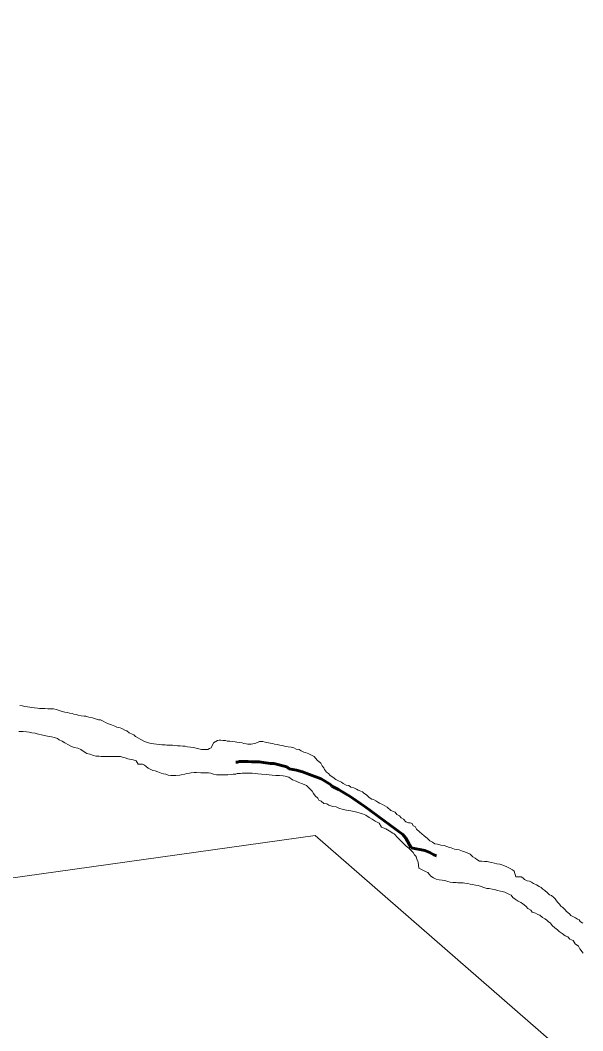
# Model space of a CAD drawing. Extents: x -1643653 to 4543381, y 1624270 to 13878484.
# Drawn here: x 805446 to 806181, y 9014428 to 9015750 of the extents above; entities that cross this region are included whole.
import ezdxf

# ---------------------------------------------------------------- set-up
doc = ezdxf.new("R2010")
doc.units = 0
doc.header["$LTSCALE"] = 200
doc.linetypes.add('LONG_DASH_SHORT_DASH', pattern=[9.9, 6, -1.2, 1.5, -1.2])
doc.layers.add('60', color=7, linetype='Continuous', lineweight=13)

msp = doc.modelspace()

# ---------------------------------------------------------------- linework, layer by layer
at = {"layer": '60'}
for points in [[(807126, 9013554.3), (805831.2, 9014683.5), (804956.4, 9014561), (803779.5, 9015538.2), (802903.5, 9015653.1), (801522.3, 9016894.9), (800901.2, 9016842.4), (800376.3, 9017157.5), (799886.4, 9016711.1), (799746.4, 9016868.7), (799540.1, 9016834.7), (799794.2, 9017234.1), (799926.4, 9018248.5), (800734.8, 9018666.7), (801270.7, 9019718.2), (802746.2, 9020198.7), (804393.9, 9022148.4), (804477.4, 9023011.8), (804881.1, 9023304.3), (805354.3, 9023555), (806014.4, 9022695.6), (806410.3, 9021665.8)], [(805444.9, 9014853.5), (805448.6, 9014853), (805451.1, 9014852.5), (805454.9, 9014852), (805457.9, 9014851.5), (805460.1, 9014851.2)], [(805460.1, 9014851.2), (805457.9, 9014851.5), (805454.9, 9014852), (805451.1, 9014852.5), (805448.6, 9014853), (805444.9, 9014853.5)], [(805460.1, 9014851.2), (805464.1, 9014850.7), (805468.1, 9014850.1), (805470.6, 9014849.9), (805474.4, 9014849.8), (805477.6, 9014849.6), (805481.6, 9014849.3), (805484.9, 9014849.3), (805487.1, 9014849.2), (805489.1, 9014849.2), (805493.1, 9014848.5), (805496.6, 9014847.2), (805500.3, 9014845.9), (805503.8, 9014844.9), (805507.6, 9014844.4), (805509.8, 9014843.8), (805513.3, 9014843.3), (805515.6, 9014842.3), (805518.8, 9014841.8), (805521.1, 9014841), (805525.3, 9014840.2), (805529.1, 9014839.7), (805531.1, 9014839.7), (805535.1, 9014838.4), (805539.8, 9014837.6), (805544, 9014836.1), (805548, 9014835.1), (805550.3, 9014834.8), (805554, 9014833), (805556.8, 9014831.5), (805561, 9014829.7), (805564.7, 9014828.2), (805569.2, 9014826.7), (805572, 9014825.4), (805576, 9014824.4), (805578.5, 9014823.4), (805582.2, 9014821.6), (805584.9, 9014820.3), (805587.9, 9014818), (805591.7, 9014816.3), (805593.9, 9014815.2), (805596.4, 9014813.2), (805600.1, 9014811), (805603.4, 9014809.2), (805607.1, 9014806.9), (805610.8, 9014805.6), (805613.3, 9014804.9), (805616.6, 9014804.1), (805620.3, 9014803.6), (805623.6, 9014803), (805627.6, 9014802.5), (805630.8, 9014802.2), (805632.8, 9014802.2), (805635.1, 9014802.2), (805637.3, 9014801.9), (805640.3, 9014801.9), (805642.3, 9014801.9), (805644.6, 9014801.6), (805647.8, 9014801.4), (805651.1, 9014801.1), (805654.6, 9014801.1), (805658.1, 9014800.6), (805661.1, 9014800.3), (805664.3, 9014799.8), (805668.3, 9014799), (805671.6, 9014798.7), (805673.8, 9014798.2), (805677.3, 9014797.4), (805682.3, 9014796.2), (805690.6, 9014796.3), (805692.8, 9014797.2), (805695.1, 9014798.3), (805698.4, 9014804.8), (805703.6, 9014807.8), (805705.7, 9014808.2), (805707.7, 9014808.2), (805710.4, 9014808), (805713.9, 9014807.7), (805716.1, 9014807.2), (805719.6, 9014806.9), (805722.9, 9014806.4), (805726.6, 9014806.1), (805728.9, 9014805.8), (805732.1, 9014805.3), (805735.6, 9014804.8), (805737.9, 9014803.8), (805741.1, 9014803.3), (805743.1, 9014803.2), (805745.4, 9014803.2), (805747.4, 9014803.2), (805753.6, 9014804.4), (805758.4, 9014806.4), (805760.4, 9014806.4), (805762.7, 9014806.4), (805765.7, 9014805.8), (805767.9, 9014805.1), (805772.2, 9014804.3), (805775.6, 9014803.8), (805777.9, 9014803), (805781.4, 9014802.5), (805784.9, 9014801.7)], [(805784.9, 9014801.7), (805781.4, 9014802.5), (805777.9, 9014803), (805775.6, 9014803.8), (805772.2, 9014804.3), (805767.9, 9014805.1), (805765.7, 9014805.8), (805762.7, 9014806.4), (805760.4, 9014806.4), (805758.4, 9014806.4), (805753.6, 9014804.4), (805747.4, 9014803.2), (805745.4, 9014803.2), (805743.1, 9014803.2), (805741.1, 9014803.3), (805737.9, 9014803.8), (805735.6, 9014804.8), (805732.1, 9014805.3), (805728.9, 9014805.8), (805726.6, 9014806.1), (805722.9, 9014806.4), (805719.6, 9014806.9), (805716.1, 9014807.2), (805713.9, 9014807.7), (805710.4, 9014808), (805707.7, 9014808.2), (805705.7, 9014808.2), (805703.6, 9014807.8), (805698.4, 9014804.8), (805695.1, 9014798.3), (805692.8, 9014797.2), (805690.6, 9014796.3), (805682.3, 9014796.2), (805677.3, 9014797.4), (805673.8, 9014798.2), (805671.6, 9014798.7), (805668.3, 9014799), (805664.3, 9014799.8), (805661.1, 9014800.3), (805658.1, 9014800.6), (805654.6, 9014801.1), (805651.1, 9014801.1), (805647.8, 9014801.4), (805644.6, 9014801.6), (805642.3, 9014801.9), (805640.3, 9014801.9), (805637.3, 9014801.9), (805635.1, 9014802.2), (805632.8, 9014802.2), (805630.8, 9014802.2), (805627.6, 9014802.5), (805623.6, 9014803), (805620.3, 9014803.6), (805616.6, 9014804.1), (805613.3, 9014804.9), (805610.8, 9014805.6), (805607.1, 9014806.9), (805603.4, 9014809.2), (805600.1, 9014811), (805596.4, 9014813.2), (805593.9, 9014815.2), (805591.7, 9014816.3), (805587.9, 9014818), (805584.9, 9014820.3), (805582.2, 9014821.6), (805578.5, 9014823.4), (805576, 9014824.4), (805572, 9014825.4), (805569.2, 9014826.7), (805564.7, 9014828.2), (805561, 9014829.7), (805556.8, 9014831.5), (805554, 9014833), (805550.3, 9014834.8), (805548, 9014835.1), (805544, 9014836.1), (805539.8, 9014837.6), (805535.1, 9014838.4), (805531.1, 9014839.7), (805529.1, 9014839.7), (805525.3, 9014840.2), (805521.1, 9014841), (805518.8, 9014841.8), (805515.6, 9014842.3), (805513.3, 9014843.3), (805509.8, 9014843.8), (805507.6, 9014844.4), (805503.8, 9014844.9), (805500.3, 9014845.9), (805496.6, 9014847.2), (805493.1, 9014848.5), (805489.1, 9014849.2), (805487.1, 9014849.2), (805484.9, 9014849.3), (805481.6, 9014849.3), (805477.6, 9014849.6), (805474.4, 9014849.8), (805470.6, 9014849.9), (805468.1, 9014850.1), (805464.1, 9014850.7), (805460.1, 9014851.2)], [(805558.2, 9014786.9), (805555.9, 9014787), (805551.4, 9014787), (805548.7, 9014787.3), (805544.4, 9014787.5), (805541.4, 9014788.3), (805536.7, 9014790.1), (805532.7, 9014790.9), (805529, 9014792.9), (805524.7, 9014796.2), (805520.7, 9014798), (805516.2, 9014798.5), (805512.5, 9014800), (805508.5, 9014802), (805504, 9014804.8), (805500.3, 9014806.9), (805496.6, 9014808.6), (805494.1, 9014810.4), (805490.3, 9014811.9), (805486.3, 9014812.7), (805481.3, 9014813.5), (805475.1, 9014815), (805467.6, 9014816.6), (805464.9, 9014817.3), (805460.9, 9014817.9), (805457.1, 9014818.9), (805453.6, 9014819.2), (805449.6, 9014819.7), (805447.4, 9014819.7), (805443.6, 9014819.8)], [(805784.9, 9014801.7), (805788.4, 9014801.2), (805792.4, 9014800.2), (805795.9, 9014799.6), (805799.9, 9014799.1), (805803.1, 9014798.1), (805806.3, 9014796.6), (805810.3, 9014796), (805812.6, 9014794.3), (805816.3, 9014792.8), (805818.6, 9014792.2), (805822.6, 9014790.5), (805826.3, 9014788.7), (805829.8, 9014786.9), (805833.8, 9014782.1), (805838.7, 9014778.1), (805840.2, 9014774.6), (805842.2, 9014772.3), (805843.2, 9014769.8), (805846.1, 9014766.5), (805848.4, 9014764.5), (805850.6, 9014762), (805854.3, 9014760), (805858.3, 9014756.9), (805861.8, 9014755.1), (805865.3, 9014753.4), (805867.5, 9014751.6), (805871.5, 9014749.6), (805875, 9014748.8), (805877.8, 9014747), (805881.5, 9014745.8), (805885, 9014744), (805887.2, 9014743), (805890.7, 9014741.7), (805893, 9014740.9), (805894.7, 9014738.9), (805898.4, 9014736.6), (805901.7, 9014733.3), (805905.2, 9014731.3), (805907.4, 9014730.6), (805910.6, 9014728.8), (805912.9, 9014727.3), (805915.1, 9014725.8), (805919.3, 9014724), (805925.1, 9014720.7), (805930, 9014716.1), (805935.5, 9014714.1), (805938, 9014711.1), (805941.5, 9014709.3), (805943.5, 9014706.8), (805946.5, 9014704.8), (805949.7, 9014701.5), (805953.2, 9014700), (805955.4, 9014700), (805957.7, 9014699.2), (805959.4, 9014696.4), (805961.7, 9014695.4), (805963.4, 9014692.1), (805967.3, 9014688.3), (805973.6, 9014683.1), (805977.3, 9014680), (805981, 9014676.5), (805984.3, 9014675), (805987.7, 9014672.9), (805991.2, 9014672.2), (805995.2, 9014671.1), (805999.5, 9014670.6), (806003, 9014669.3), (806006.7, 9014668.1), (806009, 9014667.3), (806013.2, 9014665.8), (806015.7, 9014665.2), (806019.2, 9014665), (806023.7, 9014663.2), (806027.4, 9014661.7), (806030.7, 9014660.6), (806033.9, 9014659.1), (806037.4, 9014655.6), (806040.4, 9014654.1), (806042.6, 9014652.3), (806046.1, 9014650), (806048.8, 9014650), (806052.6, 9014649.7), (806056.1, 9014649.5), (806059.3, 9014648.9), (806061.6, 9014648.2), (806065.6, 9014647.4), (806068.6, 9014646.6), (806072.6, 9014646.1), (806075.1, 9014645.3), (806078.6, 9014644.1), (806081.6, 9014642.8), (806085.3, 9014640.8), (806089, 9014638.7), (806091.3, 9014637), (806093.5, 9014629.7), (806100.5, 9014629.6), (806102.7, 9014628.1), (806104.9, 9014626.1), (806108.2, 9014624.3), (806111.2, 9014623.8)], [(806111.2, 9014623.8), (806108.2, 9014624.3), (806104.9, 9014626.1), (806102.7, 9014628.1), (806100.5, 9014629.6), (806093.5, 9014629.7), (806091.3, 9014637), (806089, 9014638.7), (806085.3, 9014640.8), (806081.6, 9014642.8), (806078.6, 9014644.1), (806075.1, 9014645.3), (806072.6, 9014646.1), (806068.6, 9014646.6), (806065.6, 9014647.4), (806061.6, 9014648.2), (806059.3, 9014648.9), (806056.1, 9014649.5), (806052.6, 9014649.7), (806048.8, 9014650), (806046.1, 9014650), (806042.6, 9014652.3), (806040.4, 9014654.1), (806037.4, 9014655.6), (806033.9, 9014659.1), (806030.7, 9014660.6), (806027.4, 9014661.7), (806023.7, 9014663.2), (806019.2, 9014665), (806015.7, 9014665.2), (806013.2, 9014665.8), (806009, 9014667.3), (806006.7, 9014668.1), (806003, 9014669.3), (805999.5, 9014670.6), (805995.2, 9014671.1), (805991.2, 9014672.2), (805987.7, 9014672.9), (805984.3, 9014675), (805981, 9014676.5), (805977.3, 9014680), (805973.6, 9014683.1), (805967.3, 9014688.3), (805963.4, 9014692.1), (805961.7, 9014695.4), (805959.4, 9014696.4), (805957.7, 9014699.2), (805955.4, 9014700), (805953.2, 9014700), (805949.7, 9014701.5), (805946.5, 9014704.8), (805943.5, 9014706.8), (805941.5, 9014709.3), (805938, 9014711.1), (805935.5, 9014714.1), (805930, 9014716.1), (805925.1, 9014720.7), (805919.3, 9014724), (805915.1, 9014725.8), (805912.9, 9014727.3), (805910.6, 9014728.8), (805907.4, 9014730.6), (805905.2, 9014731.3), (805901.7, 9014733.3), (805898.4, 9014736.6), (805894.7, 9014738.9), (805893, 9014740.9), (805890.7, 9014741.7), (805887.2, 9014743), (805885, 9014744), (805881.5, 9014745.8), (805877.8, 9014747), (805875, 9014748.8), (805871.5, 9014749.6), (805867.5, 9014751.6), (805865.3, 9014753.4), (805861.8, 9014755.1), (805858.3, 9014756.9), (805854.3, 9014760), (805850.6, 9014762), (805848.4, 9014764.5), (805846.1, 9014766.5), (805843.2, 9014769.8), (805842.2, 9014772.3), (805840.2, 9014774.6), (805838.7, 9014778.1), (805833.8, 9014782.1), (805829.8, 9014786.9), (805826.3, 9014788.7), (805822.6, 9014790.5), (805818.6, 9014792.2), (805816.3, 9014792.8), (805812.6, 9014794.3), (805810.3, 9014796), (805806.3, 9014796.6), (805803.1, 9014798.1), (805799.9, 9014799.1), (805795.9, 9014799.6), (805792.4, 9014800.2), (805788.4, 9014801.2), (805784.9, 9014801.7)], [(805927.9, 9014689.5), (805923.4, 9014692.5), (805917.7, 9014694.5), (805914.6, 9014699.8), (805909.4, 9014702.2), (805905.6, 9014704.9), (805901.5, 9014707.3), (805897.3, 9014710.1), (805892.9, 9014712.1), (805888.4, 9014713.2), (805888.4, 9014713.2), (805883.6, 9014714.6), (805877.7, 9014715.9), (805874.1, 9014716.3), (805867.6, 9014717.6), (805862.1, 9014719.4), (805858.4, 9014721), (805854.1, 9014721.7), (805849.1, 9014723.3), (805846.4, 9014725), (805842.4, 9014725.6), (805838.9, 9014728.3), (805835.9, 9014729.9), (805834.5, 9014732.4), (805831.2, 9014735.4), (805828.8, 9014738.7), (805827, 9014741.4), (805825.3, 9014743.5), (805821.8, 9014747), (805819.8, 9014749), (805814.7, 9014751), (805809.6, 9014753.1), (805806.3, 9014754.8), (805801.6, 9014756.5), (805796.6, 9014759.8), (805791.8, 9014761.4), (805789.1, 9014761.6), (805784.3, 9014761.9), (805779.8, 9014762.2), (805774.8, 9014762.5), (805767.1, 9014763.3), (805761.1, 9014763.8), (805756.1, 9014764.4), (805752.6, 9014764.9), (805748.8, 9014765.2), (805745.3, 9014765.2), (805743.1, 9014765.2), (805739.6, 9014765.2), (805735.8, 9014765), (805733.3, 9014764.8), (805729.3, 9014764.5), (805727.3, 9014764), (805723.8, 9014763.8), (805721.1, 9014763.3), (805716.8, 9014763.1), (805713.3, 9014762.9), (805708.8, 9014762.9), (805706.1, 9014762.9), (805704.1, 9014763), (805702.1, 9014763), (805698.3, 9014764), (805694.8, 9014765), (805691.6, 9014765.5), (805681.8, 9014765.6), (805675.8, 9014765.9), (805673.1, 9014765.9), (805668.8, 9014765.7), (805666.6, 9014765), (805663, 9014764.5), (805660.5, 9014763.7), (805656, 9014763), (805654, 9014762.5), (805648.8, 9014762.3), (805644.5, 9014762.3), (805642.3, 9014762.3), (805639, 9014762.6), (805635.8, 9014763.7), (805632.8, 9014764.2), (805629.8, 9014765.2), (805627.5, 9014766), (805625.3, 9014767), (805621.8, 9014768.2), (805619.1, 9014768.8), (805615.3, 9014770.3), (805612.6, 9014771.8), (805610.1, 9014773.8), (805607.9, 9014775.6), (805605.4, 9014777.1), (805599.9, 9014776.9), (805596.9, 9014781.4), (805593.2, 9014782.5), (805590.7, 9014783.2), (805586.4, 9014784), (805582.9, 9014785.3), (805579.2, 9014786.1), (805576.7, 9014786.8), (805571.4, 9014786.9), (805567.9, 9014786.9), (805563.9, 9014786.9), (805561.9, 9014786.9), (805558.2, 9014786.9)], [(806181.5, 9014529.5), (806180, 9014531.5), (806177, 9014535.2), (806175.1, 9014539), (806170.8, 9014541.8), (806168.4, 9014546.1), (806164.1, 9014547.8), (806161.4, 9014550.9), (806157.7, 9014552.4), (806153.9, 9014555.2), (806150.2, 9014558.2), (806148, 9014560), (806144.5, 9014563), (806141, 9014566), (806138.8, 9014569.1), (806135.5, 9014571.1), (806133.6, 9014573.1), (806131.3, 9014574.6), (806128.1, 9014576.4), (806124.6, 9014579.4), (806122.3, 9014580.2), (806118.9, 9014582.2), (806114.9, 9014583.2), (806112.9, 9014586), (806108.9, 9014588.3), (806106.7, 9014590.8), (806102.2, 9014594.6), (806100, 9014596.1), (806096.5, 9014597.6), (806092.7, 9014600.4), (806089.5, 9014602.4), (806087.5, 9014605.4), (806085.3, 9014606.5), (806081.8, 9014608.2), (806078.8, 9014609.5), (806075.6, 9014610.3), (806073.3, 9014611), (806069.6, 9014611.8), (806065.6, 9014613.1), (806062.3, 9014613.6), (806058.6, 9014614.1), (806055.3, 9014614.4), (806051.6, 9014615.4), (806048.1, 9014616.7), (806044.1, 9014618), (806040.6, 9014618.8), (806036.9, 9014619.3), (806033.9, 9014620.1), (806030.6, 9014620.6), (806026.6, 9014621.4), (806024.4, 9014621.6), (806022.1, 9014621.7), (806017.6, 9014621.9), (806015.4, 9014622.2), (806013.1, 9014622.2), (806011.1, 9014622.2), (806007.6, 9014622.7), (806004.6, 9014623.5), (806000.6, 9014624.8), (805996.9, 9014625.1), (805993.1, 9014625.6), (805989.4, 9014626.6), (805985.9, 9014628.4), (805982.2, 9014630.4), (805980.2, 9014633.2), (805978.5, 9014635.2), (805976, 9014636.2), (805973.7, 9014637.5), (805966.7, 9014641), (805965.6, 9014648.8), (805964.6, 9014651.6), (805963.6, 9014653.8), (805962.9, 9014656.3), (805961.1, 9014658.3), (805959.4, 9014661.4), (805955.9, 9014664.9), (805953.7, 9014666.9), (805950, 9014669.7), (805947, 9014672.5), (805943.1, 9014676.7), (805943.1, 9014676.7), (805939.3, 9014680.5), (805934.4, 9014685.8), (805932.4, 9014686.7), (805927.9, 9014689.5)], [(806111.2, 9014623.8), (806113.7, 9014622.5), (806116.4, 9014621), (806120.4, 9014619), (806123.9, 9014616.7), (806126.4, 9014615.7), (806128.8, 9014613.4), (806131.1, 9014611.7), (806134.6, 9014608.6), (806137.6, 9014605.9), (806140, 9014605.1), (806143, 9014602.6), (806145, 9014600.6), (806146.5, 9014598.3), (806148.5, 9014596), (806150.5, 9014594), (806152.4, 9014591), (806154.7, 9014589.5), (806157.9, 9014586.5), (806159.6, 9014584.4), (806163.4, 9014581.2), (806165.4, 9014579.1), (806168.8, 9014577.4), (806171.3, 9014576.1), (806173.8, 9014574.3), (806176.1, 9014573.3), (806177.6, 9014571.1), (806181, 9014568.8)], [(806181, 9014568.8), (806177.6, 9014571.1), (806176.1, 9014573.3), (806173.8, 9014574.3), (806171.3, 9014576.1), (806168.8, 9014577.4), (806165.4, 9014579.1), (806163.4, 9014581.2), (806159.6, 9014584.4), (806157.9, 9014586.5), (806154.7, 9014589.5), (806152.4, 9014591), (806150.5, 9014594), (806148.5, 9014596), (806146.5, 9014598.3), (806145, 9014600.6), (806143, 9014602.6), (806140, 9014605.1), (806137.6, 9014605.9), (806134.6, 9014608.6), (806131.1, 9014611.7), (806128.8, 9014613.4), (806126.4, 9014615.7), (806123.9, 9014616.7), (806120.4, 9014619), (806116.4, 9014621), (806113.7, 9014622.5), (806111.2, 9014623.8)]]:
    msp.add_lwpolyline(points, dxfattribs=at)
at = {"layer": '60', "linetype": 'LONG_DASH_SHORT_DASH', "lineweight": 60}
for points in [[(805793.9, 9014773.6), (805786.9, 9014775.1), (805782.1, 9014776.4), (805777.1, 9014777.7), (805772.6, 9014777.9), (805760.4, 9014779.5), (805757.7, 9014779.8), (805752.7, 9014779.8), (805747.7, 9014780.1), (805743.7, 9014780.3), (805741.4, 9014780.4), (805738.4, 9014780.4), (805736.2, 9014780.4), (805732.2, 9014780.2), (805729.7, 9014779.7), (805727.2, 9014779.6)], [(805989.6, 9014656.9), (805986.1, 9014658.5), (805981.1, 9014661.5), (805974.4, 9014663.8), (805956.7, 9014667.4), (805949.5, 9014680.2), (805945.8, 9014684.7), (805895.8, 9014721.5), (805890.8, 9014725), (805880.6, 9014732.1), (805875.6, 9014735.6), (805872.6, 9014737.4), (805863.7, 9014742.4), (805861.4, 9014743.9), (805852.7, 9014748.2), (805851.2, 9014750.5), (805839, 9014757.6), (805823.8, 9014763.2), (805814.6, 9014767), (805806.8, 9014769.2), (805797.1, 9014770.8), (805793.9, 9014773.6)]]:
    msp.add_lwpolyline(points, dxfattribs=at)
at = {"layer": '60', "lineweight": 25}
msp.add_spline([(814781, 9009175.5), (814787.2, 9009173.4), (814796.9, 9009173.4), (814799.4, 9009172.4), (814805.1, 9009174.5), (814805.6, 9009176.5), (814811.7, 9009179.5), (814811.7, 9009179.5), (814801.5, 9009181), (814790.7, 9009181.5), (814784.1, 9009183.1), (814777.4, 9009185.1), (814778.4, 9009175.5)], degree=3, dxfattribs=at)

doc.saveas('drawing.dxf')
